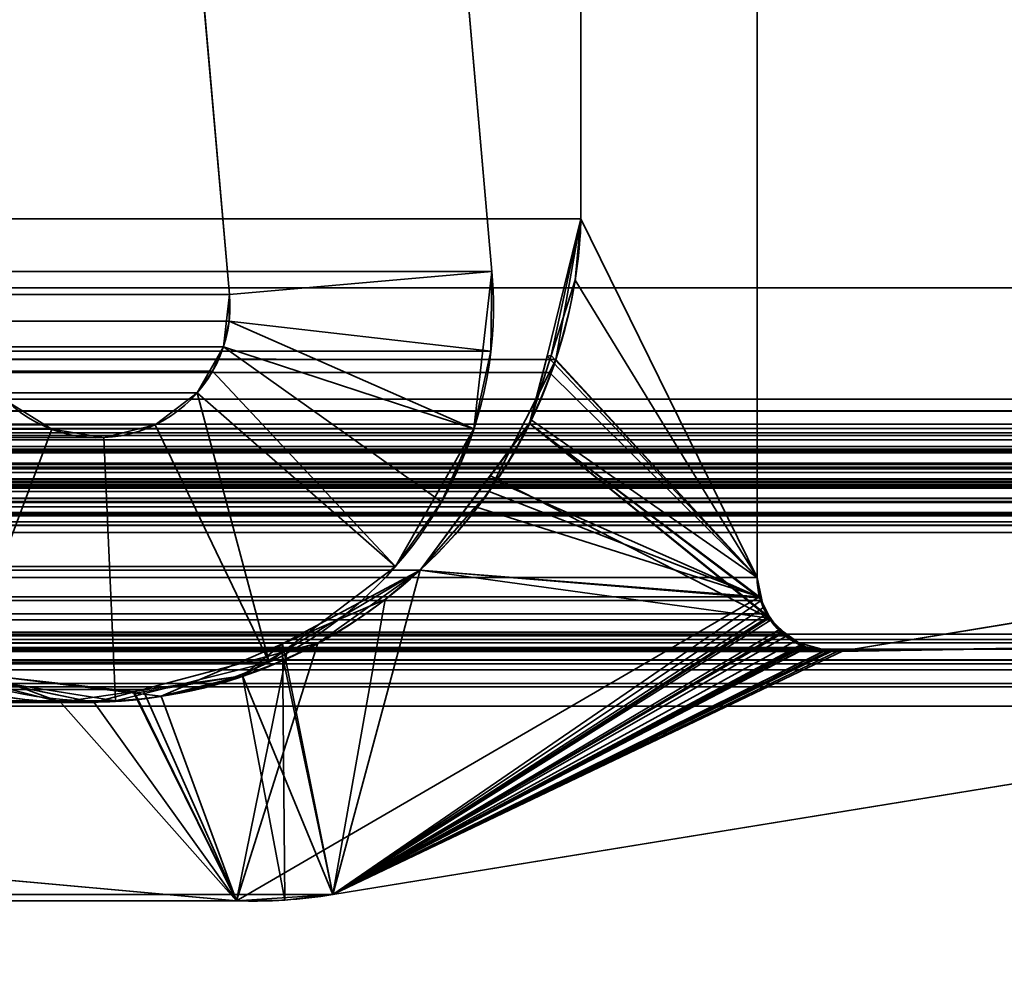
# Model space of a CAD drawing. Header units: millimetres. Extents: x -603 to 3703, y -115 to 193.
# Tile 577 of 656: x 3499.8 to 3505.41, y 3.48 to 8.88. Entities that reach past the tile are written whole.
import ezdxf

# ---------------------------------------------------------------- set-up
doc = ezdxf.new("R2010")
doc.units = ezdxf.units.MM
doc.layers.add('151', color=7, linetype='Continuous', true_color=0xffffff)

# ---------------------------------------------------------------- blocks, each defined once
blk = doc.blocks.new('UG_SURFACE_003')
at = {"layer": '151', "color": 252, "linetype": 'Continuous', "lineweight": 35}
for points in [[(3703.0001, -18, 2212.25), (3703.0001, 174.4, 2212.25), (2296.9999, 174.4, 2212.25), (2296.9999, -18, 2212.25)], [(2447, -18, 2062.2499), (2447, 174.4, 2062.2499), (3553, 174.4, 2062.2499), (3553, -18, 2062.2499)]]:
    blk.add_3dface(points, dxfattribs=at)
blk = doc.blocks.new('UG_SURFACE_163')
at = {"layer": '151', "color": 7, "linetype": 'Continuous', "lineweight": 35}
for points in [[(2488.9386, 6.7187, 2018.3115), (2488.9386, 11.8663, 2018.3115), (3511.0614, 11.8663, 2018.3115), (3511.0614, 6.7187, 2018.3115)], [(2496.0001, 11.8277, 2011.25), (2496.0001, 5.7035, 2011.25), (3503.9999, 5.7035, 2011.25), (3503.9999, 11.8277, 2011.25)], [(3503.9999, 11.8277, 2011.25), (3503.9999, 5.7035, 2011.25), (3502.9979, 7.7467, 2010.2479), (3502.9979, 11.5427, 2010.2479)], [(3512.0888, 7.3541, 2019.3388), (3512.0888, 11.6334, 2019.3388), (2487.9112, 11.6334, 2019.3388), (2487.9112, 7.3541, 2019.3388)], [(3502.9979, 11.5427, 2010.2479), (3502.9979, 7.7467, 2010.2479), (2497.0021, 7.7467, 2010.2479), (2497.0021, 11.5427, 2010.2479)], [(2497.0021, 7.7467, 2010.2479), (3502.9979, 7.7467, 2010.2479), (3502.8558, 6.9462, 2010.1056)], [(2497.1442, 6.9462, 2010.1056), (2497.0021, 7.7467, 2010.2479), (3502.8558, 6.9462, 2010.1056)], [(3503.9999, 5.7035, 2011.25), (3502.8558, 6.9462, 2010.1056), (3502.9979, 7.7467, 2010.2479)], [(3513.4354, 6.5775, 2020.6852), (3512.0888, 7.3541, 2019.3388), (2487.9112, 7.3541, 2019.3388), (2486.5646, 6.5775, 2020.6852)], [(3502.8558, 6.9462, 2010.1056), (3502.8179, 6.8713, 2010.0679), (2497.1821, 6.8713, 2010.0679), (2497.1442, 6.9462, 2010.1056)], [(3502.8179, 6.8713, 2010.0679), (3502.8558, 6.9462, 2010.1056), (3503.9999, 5.7035, 2011.25)], [(2497.1821, 6.8713, 2010.0679), (3502.8179, 6.8713, 2010.0679), (3502.4755, 6.1935, 2009.7256)], [(2497.5245, 6.1935, 2009.7256), (2497.1821, 6.8713, 2010.0679), (3502.4755, 6.1935, 2009.7256)], [(3503.9999, 5.7035, 2011.25), (3504.0145, 5.5934, 2011.2646), (3502.4755, 6.1935, 2009.7256), (3502.8179, 6.8713, 2010.0679)], [(2488.9386, 6.7187, 2018.3115), (3511.0564, 6.6534, 2018.3065), (3511.0557, 6.6507, 2018.3058)], [(2488.9386, 6.7187, 2018.3115), (3511.0614, 6.7187, 2018.3115), (3511.0564, 6.6534, 2018.3065)], [(3511.0557, 6.6507, 2018.3058), (2488.9474, 6.6515, 2018.3027), (2488.9386, 6.7187, 2018.3115)], [(2488.9474, 6.6515, 2018.3027), (3511.0557, 6.6507, 2018.3058), (3511.0271, 6.5518, 2018.2772)], [(2488.9531, 6.6087, 2018.297), (2488.9474, 6.6515, 2018.3027), (3511.0271, 6.5518, 2018.2772)], [(2486.5646, 6.5775, 2020.6852), (2486.4945, 6.5146, 2020.7553), (3513.5045, 6.5122, 2020.7543)], [(3513.5045, 6.5122, 2020.7543), (3513.4354, 6.5775, 2020.6852), (2486.5646, 6.5775, 2020.6852)], [(2488.9531, 6.6087, 2018.297), (3511.0271, 6.5518, 2018.2772), (3511.0121, 6.5273, 2018.2619)], [(3511.0121, 6.5273, 2018.2619), (2488.9872, 6.5255, 2018.2629), (2488.9531, 6.6087, 2018.297)], [(2486.48, 6.5013, 2020.7701), (2486.4423, 6.4347, 2020.8075), (3513.5572, 6.4343, 2020.8073)], [(2486.4945, 6.5146, 2020.7553), (2486.48, 6.5013, 2020.7701), (3513.5293, 6.4886, 2020.7794)], [(2486.48, 6.5013, 2020.7701), (3513.5572, 6.4343, 2020.8073), (3513.5293, 6.4886, 2020.7794)], [(3513.5293, 6.4886, 2020.7794), (3513.5045, 6.5122, 2020.7543), (2486.4945, 6.5146, 2020.7553)], [(2488.9925, 6.5122, 2018.2574), (2488.9872, 6.5255, 2018.2629), (3511.0121, 6.5273, 2018.2619)], [(2488.9925, 6.5122, 2018.2574), (3511.0121, 6.5273, 2018.2619), (3510.9639, 6.449, 2018.214)], [(2488.9925, 6.5122, 2018.2574), (3510.9639, 6.449, 2018.214), (3510.9355, 6.4249, 2018.1854)], [(3510.9355, 6.4249, 2018.1854), (2489.0635, 6.4213, 2018.1866), (2488.9925, 6.5122, 2018.2574)], [(2486.4354, 6.4222, 2020.8147), (2486.4159, 6.3416, 2020.8342), (3513.5839, 6.331, 2020.834)], [(2486.4366, 6.4244, 2020.8135), (2486.4354, 6.4222, 2020.8147), (3513.5679, 6.4131, 2020.818)], [(2486.4354, 6.4222, 2020.8147), (3513.5839, 6.331, 2020.834), (3513.5679, 6.4131, 2020.818)], [(2486.4423, 6.4347, 2020.8075), (2486.4366, 6.4244, 2020.8135), (3513.5627, 6.4236, 2020.8127)], [(3513.5679, 6.4131, 2020.818), (3513.5627, 6.4236, 2020.8127), (2486.4366, 6.4244, 2020.8135)], [(3513.5627, 6.4236, 2020.8127), (3513.5572, 6.4343, 2020.8073), (2486.4423, 6.4347, 2020.8075)], [(2489.0704, 6.4125, 2018.1797), (2489.0635, 6.4213, 2018.1866), (3510.9355, 6.4249, 2018.1854)], [(2489.125, 6.3688, 2018.1251), (2489.0704, 6.4125, 2018.1797), (3510.9355, 6.4249, 2018.1854)], [(2489.125, 6.3688, 2018.1251), (3510.9355, 6.4249, 2018.1854), (3510.8528, 6.3547, 2018.1026)], [(2486.4159, 6.3416, 2020.8342), (2486.4154, 6.3315, 2020.8347), (3513.5839, 6.331, 2020.834)], [(2489.125, 6.3688, 2018.1251), (3510.8528, 6.3547, 2018.1026), (3510.8342, 6.3481, 2018.0843)], [(3510.8342, 6.3481, 2018.0843), (2489.1663, 6.3524, 2018.0836), (2489.125, 6.3688, 2018.1251)], [(2489.1663, 6.3524, 2018.0836), (3510.8342, 6.3481, 2018.0843), (3510.7079, 6.3024, 2017.9579)], [(3510.7079, 6.3024, 2017.9579), (2489.2921, 6.3024, 2017.9579), (2489.1663, 6.3524, 2018.0836)], [(3513.5791, 6.243, 2020.8292), (2486.4154, 6.3315, 2020.8347), (2486.4142, 6.3011, 2020.8359)], [(2486.4142, 6.3011, 2020.8359), (2486.4235, 6.2316, 2020.8266), (3513.5765, 6.2316, 2020.8266)], [(3513.5765, 6.2316, 2020.8266), (3513.5791, 6.243, 2020.8292), (2486.4142, 6.3011, 2020.8359)], [(2486.4154, 6.3315, 2020.8347), (3513.5791, 6.243, 2020.8292), (3513.5856, 6.3226, 2020.8356)], [(3513.5856, 6.3226, 2020.8356), (3513.5839, 6.331, 2020.834), (2486.4154, 6.3315, 2020.8347)], [(2495.5108, 5.2872, 2011.7393), (2489.2921, 6.3024, 2017.9579), (3510.7079, 6.3024, 2017.9579), (3504.4892, 5.2872, 2011.7393)], [(3504.4892, 5.2872, 2011.7393), (3510.7079, 6.3024, 2017.9579), (3510.6893, 5.381, 2017.9391), (3501.5852, 3.8982, 2008.8351)], [(2486.4235, 6.2316, 2020.8266), (2486.4275, 6.2218, 2020.8225), (3513.5722, 6.222, 2020.8223)], [(3513.5722, 6.222, 2020.8223), (3513.5765, 6.2316, 2020.8266), (2486.4235, 6.2316, 2020.8266)], [(3513.5722, 6.222, 2020.8223), (2486.4275, 6.2218, 2020.8225), (2486.4595, 6.1447, 2020.7903)], [(3513.5722, 6.222, 2020.8223), (2486.4595, 6.1447, 2020.7903), (2486.4657, 6.1377, 2020.7844)], [(2486.4657, 6.1377, 2020.7844), (3513.5345, 6.1368, 2020.7846), (3513.5722, 6.222, 2020.8223)], [(3512.5291, 6.2483, 2019.7792), (3513.1931, 6.0016, 2020.4432), (2486.8069, 6.0016, 2020.4432), (2487.4709, 6.2483, 2019.7792)], [(2487.4709, 6.2483, 2019.7792), (2487.5658, 6.2609, 2019.6843), (3512.4342, 6.2604, 2019.6843)], [(3512.4342, 6.2604, 2019.6843), (3512.5291, 6.2483, 2019.7792), (2487.4709, 6.2483, 2019.7792)], [(3512.3951, 6.2655, 2019.645), (2487.5658, 6.2609, 2019.6843), (2487.6022, 6.2657, 2019.6478)], [(3512.3951, 6.2655, 2019.645), (3512.4342, 6.2604, 2019.6843), (2487.5658, 6.2609, 2019.6843)], [(2487.6022, 6.2657, 2019.6478), (3512.3432, 6.248, 2019.593), (3512.3951, 6.2655, 2019.645)], [(2487.6022, 6.2657, 2019.6478), (2487.6568, 6.2479, 2019.593), (3512.3432, 6.248, 2019.593)], [(3512.2714, 6.2239, 2019.5215), (3512.3432, 6.248, 2019.593), (2487.6568, 6.2479, 2019.593)], [(3512.2714, 6.2239, 2019.5215), (2487.6568, 6.2479, 2019.593), (2487.7264, 6.2251, 2019.5236)], [(2487.7264, 6.2251, 2019.5236), (3512.2602, 6.214, 2019.5103), (3512.2714, 6.2239, 2019.5215)], [(2487.7264, 6.2251, 2019.5236), (2487.7398, 6.2136, 2019.5103), (3512.2602, 6.214, 2019.5103)], [(3512.2602, 6.214, 2019.5103), (2487.7398, 6.2136, 2019.5103), (2487.8066, 6.1556, 2019.4435)], [(2487.8066, 6.1556, 2019.4435), (3512.1937, 6.1552, 2019.4438), (3512.2602, 6.214, 2019.5103)], [(3502.4755, 6.1935, 2009.7256), (3502.3983, 6.1057, 2009.6483), (2497.6017, 6.1057, 2009.6483), (2497.5245, 6.1935, 2009.7256)], [(3502.3983, 6.1057, 2009.6483), (3502.4755, 6.1935, 2009.7256), (3504.0145, 5.5934, 2011.2646)], [(3513.5345, 6.1368, 2020.7846), (2486.4657, 6.1377, 2020.7844), (2486.5267, 6.0664, 2020.7233)], [(3513.5326, 6.1326, 2020.7827), (3513.5345, 6.1368, 2020.7846), (2486.5267, 6.0664, 2020.7233)], [(3513.5326, 6.1326, 2020.7827), (2486.5267, 6.0664, 2020.7233), (2486.5315, 6.0638, 2020.7186)], [(2486.5315, 6.0638, 2020.7186), (3513.468, 6.0644, 2020.7181), (3513.5326, 6.1326, 2020.7827)], [(3512.1918, 6.1535, 2019.4416), (2487.8066, 6.1556, 2019.4435), (2487.8068, 6.1552, 2019.443)], [(3512.1918, 6.1535, 2019.4416), (3512.1937, 6.1552, 2019.4438), (2487.8066, 6.1556, 2019.4435)], [(2487.8068, 6.1552, 2019.443), (3512.1465, 6.0731, 2019.3965), (3512.1918, 6.1535, 2019.4416)], [(2487.8068, 6.1552, 2019.443), (2487.8535, 6.0731, 2019.3965), (3512.1465, 6.0731, 2019.3965)], [(3513.4592, 6.0552, 2020.7093), (3513.468, 6.0644, 2020.7181), (2486.5315, 6.0638, 2020.7186)], [(2486.5315, 6.0638, 2020.7186), (2486.6159, 6.0181, 2020.6342), (3513.3839, 6.0204, 2020.6339)], [(3513.3839, 6.0204, 2020.6339), (3513.4592, 6.0552, 2020.7093), (2486.5315, 6.0638, 2020.7186)], [(3512.1326, 6.0214, 2019.3827), (2487.8535, 6.0731, 2019.3965), (2487.8714, 5.981, 2019.3784)], [(3512.1326, 6.0214, 2019.3827), (3512.1465, 6.0731, 2019.3965), (2487.8535, 6.0731, 2019.3965)], [(2497.6017, 6.1057, 2009.6483), (3502.3983, 6.1057, 2009.6483), (3502.0821, 5.7463, 2009.3322), (2497.9179, 5.7463, 2009.3322)], [(3504.0145, 5.5934, 2011.2646), (3502.0821, 5.7463, 2009.3322), (3502.3983, 6.1057, 2009.6483)], [(3513.3839, 6.0204, 2020.6339), (2486.6159, 6.0181, 2020.6342), (2486.6393, 6.0054, 2020.6108)], [(3513.3388, 5.9996, 2020.5886), (3513.3839, 6.0204, 2020.6339), (2486.6393, 6.0054, 2020.6108)], [(2486.6393, 6.0054, 2020.6108), (2486.707, 5.999, 2020.5429), (3513.2933, 6.0002, 2020.5433)], [(3513.2933, 6.0002, 2020.5433), (3513.3388, 5.9996, 2020.5886), (2486.6393, 6.0054, 2020.6108)], [(2486.707, 5.999, 2020.5429), (2486.763, 5.9938, 2020.4871), (3513.1931, 6.0016, 2020.4432)], [(3513.1931, 6.0016, 2020.4432), (3513.2933, 6.0002, 2020.5433), (2486.707, 5.999, 2020.5429)], [(2486.763, 5.9938, 2020.4871), (2486.8069, 6.0016, 2020.4432), (3513.1931, 6.0016, 2020.4432)], [(2487.8714, 5.981, 2019.3784), (3512.1284, 5.9608, 2019.3784), (3512.1326, 6.0214, 2019.3827)], [(3512.1751, 2.6459, 2019.4249), (3512.1284, 5.9608, 2019.3784), (2487.8716, 5.9608, 2019.3784), (2487.8249, 2.6459, 2019.4249)], [(2487.8714, 5.981, 2019.3784), (2487.8716, 5.9608, 2019.3784), (3512.1284, 5.9608, 2019.3784)], [(2498.4999, 5.3308, 2008.75), (2497.9179, 5.7463, 2009.3322), (3502.0821, 5.7463, 2009.3322)], [(2498.4999, 5.3308, 2008.75), (3502.0821, 5.7463, 2009.3322), (3501.5001, 5.3308, 2008.75)], [(3504.0145, 5.5934, 2011.2646), (3501.0369, 3.8635, 2008.287), (3501.5001, 5.3308, 2008.75), (3502.0821, 5.7463, 2009.3322)], [(3504.0145, 5.5934, 2011.2646), (2496.0001, 5.7035, 2011.25), (2495.9924, 5.6228, 2011.2576)], [(3504.0145, 5.5934, 2011.2646), (3503.9999, 5.7035, 2011.25), (2496.0001, 5.7035, 2011.25)], [(2495.9924, 5.6228, 2011.2576), (2495.976, 5.5732, 2011.2741), (3504.0231, 5.5726, 2011.2729)], [(2495.9924, 5.6228, 2011.2576), (3504.0231, 5.5726, 2011.2729), (3504.0145, 5.5934, 2011.2646)], [(3504.0538, 5.4968, 2011.3039), (2495.976, 5.5732, 2011.2741), (2495.9586, 5.521, 2011.2913)], [(3504.0538, 5.4968, 2011.3039), (3504.0231, 5.5726, 2011.2729), (2495.976, 5.5732, 2011.2741)], [(3501.5852, 3.8982, 2008.8351), (3501.0369, 3.8635, 2008.287), (3504.0145, 5.5934, 2011.2646), (3504.0231, 5.5726, 2011.2729)], [(3504.0231, 5.5726, 2011.2729), (3504.0538, 5.4968, 2011.3039), (3501.5852, 3.8982, 2008.8351)], [(2495.9586, 5.521, 2011.2913), (2495.9192, 5.4625, 2011.3308), (3504.0808, 5.4631, 2011.3308)], [(2495.9586, 5.521, 2011.2913), (3504.0808, 5.4631, 2011.3308), (3504.0538, 5.4968, 2011.3039)], [(3501.5852, 3.8982, 2008.8351), (3504.0538, 5.4968, 2011.3039), (3504.0808, 5.4631, 2011.3308)], [(3504.1373, 5.392, 2011.3871), (2495.9192, 5.4625, 2011.3308), (2495.8894, 5.4187, 2011.3604)], [(3504.1373, 5.392, 2011.3871), (3504.0808, 5.4631, 2011.3308), (2495.9192, 5.4625, 2011.3308)], [(3504.0808, 5.4631, 2011.3308), (3504.1373, 5.392, 2011.3871), (3501.5852, 3.8982, 2008.8351)], [(3510.7164, 5.3809, 2017.9663), (2489.1746, 5.3615, 2018.0752), (2489.1782, 5.3634, 2018.0717)], [(3510.7164, 5.3809, 2017.9663), (3510.8247, 5.3519, 2018.0745), (2489.1746, 5.3615, 2018.0752)], [(2489.1782, 5.3634, 2018.0717), (2489.3107, 5.381, 2017.9391), (3510.6893, 5.381, 2017.9391)], [(3510.6893, 5.381, 2017.9391), (3510.7164, 5.3809, 2017.9663), (2489.1782, 5.3634, 2018.0717)], [(2489.3107, 5.381, 2017.9391), (2498.4148, 3.8982, 2008.8351), (3501.5852, 3.8982, 2008.8351), (3510.6893, 5.381, 2017.9391)], [(2495.8894, 5.4187, 2011.3604), (2495.8293, 5.3728, 2011.4207), (3504.1702, 5.3722, 2011.42)], [(2495.8894, 5.4187, 2011.3604), (3504.1702, 5.3722, 2011.42), (3504.1373, 5.392, 2011.3871)], [(3501.5852, 3.8982, 2008.8351), (3504.1373, 5.392, 2011.3871), (3504.1702, 5.3722, 2011.42)], [(2489.0571, 5.2979, 2018.193), (2489.1746, 5.3615, 2018.0752), (3510.8247, 5.3519, 2018.0745)], [(3510.8247, 5.3519, 2018.0745), (3510.8976, 5.3323, 2018.1475), (2489.0571, 5.2979, 2018.193)], [(3510.8976, 5.3323, 2018.1475), (3510.942, 5.2969, 2018.1921), (2489.0571, 5.2979, 2018.193)], [(2495.77, 5.3276, 2011.4801), (2495.7139, 5.3143, 2011.5359), (3504.2853, 5.3054, 2011.5354)], [(3504.2794, 5.3064, 2011.5294), (2495.8293, 5.3728, 2011.4207), (2495.77, 5.3276, 2011.4801)], [(2495.77, 5.3276, 2011.4801), (3504.2853, 5.3054, 2011.5354), (3504.2794, 5.3064, 2011.5294)], [(3504.2794, 5.3064, 2011.5294), (3504.1702, 5.3722, 2011.42), (2495.8293, 5.3728, 2011.4207)], [(3501.5001, 5.3308, 2008.75), (3501.3254, 5.2845, 2008.5754), (2498.6746, 5.2845, 2008.5754), (2498.4999, 5.3308, 2008.75)], [(3501.3254, 5.2845, 2008.5754), (3501.5001, 5.3308, 2008.75), (3501.0369, 3.8635, 2008.287)], [(3504.1702, 5.3722, 2011.42), (3504.2794, 5.3064, 2011.5294), (3501.5852, 3.8982, 2008.8351)], [(3511.0202, 5.2345, 2018.2703), (2488.965, 5.2088, 2018.285), (2489.028, 5.2822, 2018.2219)], [(3511.0202, 5.2345, 2018.2703), (2489.028, 5.2822, 2018.2219), (2489.0571, 5.2979, 2018.193)], [(2489.0571, 5.2979, 2018.193), (3510.942, 5.2969, 2018.1921), (3511.0202, 5.2345, 2018.2703)], [(2495.5618, 5.2822, 2011.688), (2495.5108, 5.2872, 2011.7393), (3504.4892, 5.2872, 2011.7393)], [(2495.5788, 5.2819, 2011.6713), (2495.5618, 5.2822, 2011.688), (3504.4892, 5.2872, 2011.7393)], [(3504.4892, 5.2872, 2011.7393), (3504.4212, 5.2819, 2011.6713), (2495.5788, 5.2819, 2011.6713)], [(3504.4067, 5.2844, 2011.6568), (2495.5931, 5.2853, 2011.657), (2495.5788, 5.2819, 2011.6713)], [(2495.5788, 5.2819, 2011.6713), (3504.4212, 5.2819, 2011.6713), (3504.4067, 5.2844, 2011.6568)], [(3504.2853, 5.3054, 2011.5354), (2495.7139, 5.3143, 2011.5359), (2495.5931, 5.2853, 2011.657)], [(2495.5931, 5.2853, 2011.657), (3504.4067, 5.2844, 2011.6568), (3504.2853, 5.3054, 2011.5354)], [(2498.6746, 5.2845, 2008.5754), (3501.3254, 5.2845, 2008.5754), (3500.5047, 5.0668, 2007.7548), (2499.4953, 5.0668, 2007.7548)], [(3500.5047, 5.0668, 2007.7548), (3501.3254, 5.2845, 2008.5754), (3501.0369, 3.8635, 2008.287)], [(3501.5852, 3.8982, 2008.8351), (3504.2794, 5.3064, 2011.5294), (3504.2853, 5.3054, 2011.5354)], [(3504.2853, 5.3054, 2011.5354), (3504.4067, 5.2844, 2011.6568), (3501.5852, 3.8982, 2008.8351)], [(3501.5852, 3.8982, 2008.8351), (3504.4212, 5.2819, 2011.6713), (3504.4892, 5.2872, 2011.7393)], [(3504.4067, 5.2844, 2011.6568), (3504.4212, 5.2819, 2011.6713), (3501.5852, 3.8982, 2008.8351)], [(3511.0202, 5.2345, 2018.2703), (3511.0366, 5.2122, 2018.2865), (2488.965, 5.2088, 2018.285)], [(2488.965, 5.2088, 2018.285), (3511.0366, 5.2122, 2018.2865), (3511.0614, 5.178, 2018.3115)], [(3511.0614, 5.178, 2018.3115), (2488.9042, 5.1012, 2018.3458), (2488.9386, 5.178, 2018.3115)], [(3511.0614, 5.178, 2018.3115), (3511.0958, 5.1012, 2018.3458), (2488.9042, 5.1012, 2018.3458)], [(3511.0614, 5.178, 2018.3115), (2488.9386, 5.178, 2018.3115), (2488.965, 5.2088, 2018.285)], [(2488.8957, 5.0824, 2018.3544), (2488.9042, 5.1012, 2018.3458), (3511.0958, 5.1012, 2018.3458), (3511.1043, 5.0824, 2018.3544)], [(3500.2272, 4.9932, 2007.4773), (2500.3569, 5.113, 2006.8929), (2499.7728, 4.9932, 2007.4773)], [(3500.2272, 4.9932, 2007.4773), (3499.6431, 5.113, 2006.8929), (2500.3569, 5.113, 2006.8929)], [(3499.6431, 5.113, 2006.8929), (3500.2272, 4.9932, 2007.4773), (3501.0369, 3.8635, 2008.287), (3498.3342, 4.1071, 2005.5842)], [(3511.1043, 5.0824, 2018.3544), (2488.8775, 4.9715, 2018.3723), (2488.8957, 5.0824, 2018.3544)], [(3511.1043, 5.0824, 2018.3544), (3511.1225, 4.9715, 2018.3723), (2488.8775, 4.9715, 2018.3723)], [(2499.7728, 4.9932, 2007.4773), (2499.4953, 5.0668, 2007.7548), (3500.5047, 5.0668, 2007.7548)], [(2499.7728, 4.9932, 2007.4773), (3500.5047, 5.0668, 2007.7548), (3500.2272, 4.9932, 2007.4773)], [(3501.0369, 3.8635, 2008.287), (3500.2272, 4.9932, 2007.4773), (3500.5047, 5.0668, 2007.7548)], [(2488.795, 2.0412, 2018.4548), (2488.8775, 4.9715, 2018.3723), (3511.1225, 4.9715, 2018.3723), (3511.205, 2.0412, 2018.4548)], [(2498.9631, 3.8635, 2008.287), (2501.6658, 4.1071, 2005.5842), (3498.3342, 4.1071, 2005.5842), (3501.0369, 3.8635, 2008.287)], [(3501.5852, 3.8982, 2008.8351), (2498.4148, 3.8982, 2008.8351), (2498.6899, 3.8674, 2008.5602)], [(3501.5852, 3.8982, 2008.8351), (2498.6899, 3.8674, 2008.5602), (2498.9631, 3.8635, 2008.287)], [(2498.9631, 3.8635, 2008.287), (3501.0369, 3.8635, 2008.287), (3501.5852, 3.8982, 2008.8351)]]:
    blk.add_3dface(points, dxfattribs=at)
blk = doc.blocks.new('UG_SURFACE_164')
at = {"layer": '151', "color": 7, "linetype": 'Continuous', "lineweight": 35}
for points in [[(3503.9999, 11.8277, -7.75), (3503.9999, 5.7035, -7.75), (3502.9979, 7.7467, -7.75), (3502.9979, 11.5427, -7.75)], [(3503.9999, 5.7035, 2011.25), (3503.9999, 11.8277, 2011.25), (3502.9979, 11.5427, 2010.2479), (3502.9979, 7.7467, 2010.2479)], [(3503.9999, 11.8277, 2011.25), (3503.9999, 5.7035, 2011.25), (3503.9999, 5.7035, -7.75), (3503.9999, 11.8277, -7.75)], [(3502.9979, 11.5427, -7.75), (3502.9979, 7.7467, -7.75), (3502.9979, 7.7467, 2010.2479), (3502.9979, 11.5427, 2010.2479)], [(3502.9979, 7.7467, -7.75), (3502.8052, 6.9637, -7.75), (3502.8291, 6.9688, 2010.0791)], [(3502.8052, 6.9637, -7.75), (3502.9979, 7.7467, -7.75), (3503.9999, 5.7035, -7.75)], [(3502.8291, 6.9688, 2010.0791), (3502.965, 7.3975, 2010.215), (3502.9979, 7.7467, -7.75)], [(3502.965, 7.3975, 2010.215), (3502.9979, 7.7467, 2010.2479), (3502.9979, 7.7467, -7.75)], [(3502.9979, 7.7467, 2010.2479), (3502.965, 7.3975, 2010.215), (3503.9999, 5.7035, 2011.25)], [(3503.9999, 5.7035, 2011.25), (3502.965, 7.3975, 2010.215), (3502.8291, 6.9688, 2010.0791)], [(3502.7058, 6.5802, 2009.9559), (3502.8291, 6.9688, 2010.0791), (3502.8052, 6.9637, -7.75)], [(3502.8291, 6.9688, 2010.0791), (3502.7058, 6.5802, 2009.9559), (3504.0145, 5.5936, 2011.2643), (3503.9999, 5.7035, 2011.25)], [(3502.8052, 6.9637, -7.75), (3502.7161, 6.601, -7.75), (3502.7058, 6.5802, 2009.9559)], [(3503.9999, 5.7035, -7.75), (3502.7161, 6.601, -7.75), (3502.8052, 6.9637, -7.75)], [(3502.7161, 6.601, -7.75), (3502.4714, 6.2711, -7.75), (3502.4831, 6.2824, 2009.7332)], [(3502.4714, 6.2711, -7.75), (3502.7161, 6.601, -7.75), (3503.9999, 5.7035, -7.75), (3504.0247, 5.5859, -7.75)], [(3502.4831, 6.2824, 2009.7332), (3502.7058, 6.5802, 2009.9559), (3502.7161, 6.601, -7.75)], [(3504.0689, 5.4724, 2011.3187), (3502.7058, 6.5802, 2009.9559), (3502.4831, 6.2824, 2009.7332)], [(3502.7058, 6.5802, 2009.9559), (3504.0689, 5.4724, 2011.3187), (3504.0648, 5.4813, 2011.3149)], [(3504.0648, 5.4813, 2011.3149), (3504.0181, 5.5853, 2011.2681), (3502.7058, 6.5802, 2009.9559)], [(3504.0181, 5.5853, 2011.2681), (3504.0145, 5.5936, 2011.2643), (3502.7058, 6.5802, 2009.9559)], [(3501.5852, 3.8982, 2008.8351), (3510.6893, 5.381, 2017.9391), (3510.7079, 6.3024, 2017.9579), (3504.4892, 5.2872, 2011.7393)], [(3502.0821, 5.7463, 2009.3322), (3502.4831, 6.2824, 2009.7332), (3502.4714, 6.2711, -7.75)], [(3502.4831, 6.2824, 2009.7332), (3502.0821, 5.7463, 2009.3322), (3504.0689, 5.4724, 2011.3187)], [(3504.4892, 5.2872, -7.75), (3510.7079, 6.3024, -7.75), (3510.6893, 5.381, -7.75)], [(3504.4892, 5.2872, 2011.7393), (3510.7079, 6.3024, 2017.9579), (3510.7079, 6.3024, -7.75), (3504.4892, 5.2872, -7.75)], [(3502.4714, 6.2711, -7.75), (3502.0821, 5.7463, -7.75), (3502.0821, 5.7463, 2009.3322)], [(3504.0247, 5.5859, -7.75), (3502.0821, 5.7463, -7.75), (3502.4714, 6.2711, -7.75)], [(3502.0821, 5.7463, -7.75), (3501.2951, 5.2773, -7.75), (3501.2984, 5.3266, 2008.5485)], [(3501.5852, 3.8982, -7.75), (3501.2951, 5.2773, -7.75), (3502.0821, 5.7463, -7.75)], [(3501.2984, 5.3266, 2008.5485), (3501.884, 5.5793, 2009.1338), (3502.0821, 5.7463, -7.75)], [(3502.0821, 5.7463, -7.75), (3504.0247, 5.5859, -7.75), (3504.0359, 5.5325, -7.75), (3501.5852, 3.8982, -7.75)], [(3502.0821, 5.7463, 2009.3322), (3501.884, 5.5793, 2009.1338), (3501.5852, 3.8982, 2008.8351), (3504.0689, 5.4724, 2011.3187)], [(3501.884, 5.5793, 2009.1338), (3502.0821, 5.7463, 2009.3322), (3502.0821, 5.7463, -7.75)], [(3504.0247, 5.5859, -7.75), (3503.9999, 5.7035, -7.75), (3503.9999, 5.7035, 2011.25)], [(3503.9999, 5.7035, 2011.25), (3504.0145, 5.5936, 2011.2643), (3504.0247, 5.5859, -7.75)], [(3501.5852, 3.8982, 2008.8351), (3501.884, 5.5793, 2009.1338), (3501.2984, 5.3266, 2008.5485)], [(3504.0145, 5.5936, 2011.2643), (3504.0181, 5.5853, 2011.2681), (3504.0247, 5.5859, -7.75)], [(3504.0359, 5.5325, -7.75), (3504.0247, 5.5859, -7.75), (3504.0181, 5.5853, 2011.2681)], [(3504.0693, 5.4841, -7.75), (3504.0359, 5.5325, -7.75), (3504.0181, 5.5853, 2011.2681)], [(3504.0181, 5.5853, 2011.2681), (3504.0648, 5.4813, 2011.3149), (3504.0693, 5.4841, -7.75)], [(3501.5852, 3.8982, -7.75), (3504.0359, 5.5325, -7.75), (3504.0693, 5.4841, -7.75)], [(3504.0693, 5.4841, -7.75), (3504.1232, 5.4054, -7.75), (3501.5852, 3.8982, -7.75)], [(3504.1513, 5.3941, 2011.4014), (3504.0689, 5.4724, 2011.3187), (3501.5852, 3.8982, 2008.8351)], [(3504.1232, 5.4054, -7.75), (3504.0693, 5.4841, -7.75), (3504.0648, 5.4813, 2011.3149)], [(3504.0648, 5.4813, 2011.3149), (3504.0689, 5.4724, 2011.3187), (3504.1232, 5.4054, -7.75)], [(3504.0689, 5.4724, 2011.3187), (3504.1494, 5.3882, -7.75), (3504.1232, 5.4054, -7.75)], [(3504.0689, 5.4724, 2011.3187), (3504.1513, 5.3941, 2011.4014), (3504.1494, 5.3882, -7.75)], [(3501.5852, 3.8982, -7.75), (3504.1232, 5.4054, -7.75), (3504.1494, 5.3882, -7.75)], [(3501.5852, 3.8982, 2008.8351), (3504.21, 5.3386, 2011.4601), (3504.1513, 5.3941, 2011.4014)], [(3504.1494, 5.3882, -7.75), (3504.2579, 5.317, -7.75), (3501.5852, 3.8982, -7.75)], [(3510.6893, 5.381, -7.75), (3501.5852, 3.8982, -7.75), (3504.4212, 5.2819, -7.75), (3504.4553, 5.2832, -7.75)], [(3510.6893, 5.381, 2017.9391), (3501.5852, 3.8982, 2008.8351), (3501.5852, 3.8982, -7.75), (3510.6893, 5.381, -7.75)], [(3504.2579, 5.317, -7.75), (3504.1494, 5.3882, -7.75), (3504.1513, 5.3941, 2011.4014)], [(3504.1513, 5.3941, 2011.4014), (3504.21, 5.3386, 2011.4601), (3504.2579, 5.317, -7.75)], [(3510.6893, 5.381, -7.75), (3504.4553, 5.2832, -7.75), (3504.4892, 5.2872, -7.75)], [(3500.6084, 5.0287, 2007.8585), (3501.2984, 5.3266, 2008.5485), (3501.0712, 5.1439, -7.75)], [(3501.2984, 5.3266, 2008.5485), (3500.6084, 5.0287, 2007.8585), (3501.0369, 3.8635, 2008.287), (3501.3118, 3.8675, 2008.5618)], [(3501.2984, 5.3266, 2008.5485), (3501.2951, 5.2773, -7.75), (3501.0712, 5.1439, -7.75)], [(3501.3118, 3.8675, 2008.5618), (3501.5852, 3.8982, 2008.8351), (3501.2984, 5.3266, 2008.5485)], [(3504.2582, 5.3257, 2011.5082), (3504.21, 5.3386, 2011.4601), (3501.5852, 3.8982, 2008.8351)], [(3504.3902, 5.2902, 2011.6403), (3504.2582, 5.3257, 2011.5082), (3501.5852, 3.8982, 2008.8351)], [(3504.21, 5.3386, 2011.4601), (3504.2582, 5.3257, 2011.5082), (3504.2579, 5.317, -7.75)], [(3504.2672, 5.3109, -7.75), (3504.2579, 5.317, -7.75), (3504.2582, 5.3257, 2011.5082)], [(3504.3902, 5.2878, -7.75), (3504.2672, 5.3109, -7.75), (3504.2582, 5.3257, 2011.5082)], [(3504.2582, 5.3257, 2011.5082), (3504.3902, 5.2902, 2011.6403), (3504.3902, 5.2878, -7.75)], [(3501.5852, 3.8982, -7.75), (3501.0712, 5.1439, -7.75), (3501.2951, 5.2773, -7.75)], [(3504.2579, 5.317, -7.75), (3504.2672, 5.3109, -7.75), (3501.5852, 3.8982, -7.75)], [(3501.5852, 3.8982, -7.75), (3504.2672, 5.3109, -7.75), (3504.3902, 5.2878, -7.75)], [(3501.5852, 3.8982, 2008.8351), (3504.4212, 5.2819, 2011.6713), (3504.3902, 5.2902, 2011.6403)], [(3504.3902, 5.2878, -7.75), (3504.4212, 5.2819, -7.75), (3501.5852, 3.8982, -7.75)], [(3504.4892, 5.2872, 2011.7393), (3504.4553, 5.2832, 2011.7052), (3501.5852, 3.8982, 2008.8351)], [(3504.4553, 5.2832, 2011.7052), (3504.4212, 5.2819, 2011.6713), (3501.5852, 3.8982, 2008.8351)], [(3504.4212, 5.2819, -7.75), (3504.3902, 5.2878, -7.75), (3504.3902, 5.2902, 2011.6403)], [(3504.3902, 5.2902, 2011.6403), (3504.4212, 5.2819, 2011.6713), (3504.4212, 5.2819, -7.75)], [(3504.4553, 5.2832, -7.75), (3504.4212, 5.2819, -7.75), (3504.4212, 5.2819, 2011.6713), (3504.4553, 5.2832, 2011.7052)], [(3504.4553, 5.2832, 2011.7052), (3504.4892, 5.2872, 2011.7393), (3504.4892, 5.2872, -7.75), (3504.4553, 5.2832, -7.75)], [(3500.4592, 5.0464, 2007.7093), (3499.625, 5.1452, 2006.875), (3498.3342, 4.1071, 2005.5842), (3501.0369, 3.8635, 2008.287)], [(3500.4504, 5.0543, -7.75), (3500.0367, 4.9946, -7.75), (3499.625, 5.1452, 2006.875)], [(3499.625, 5.1452, 2006.875), (3500.4592, 5.0464, 2007.7093), (3500.4504, 5.0543, -7.75)], [(3500.0367, 4.9946, -7.75), (3499.6324, 5.0961, -7.75), (3499.625, 5.1452, 2006.875)], [(3501.0712, 5.1439, -7.75), (3500.4504, 5.0543, -7.75), (3500.4592, 5.0464, 2007.7093)], [(3501.3118, 3.8675, -7.75), (3501.0369, 3.8635, -7.75), (3500.4504, 5.0543, -7.75), (3501.0712, 5.1439, -7.75)], [(3500.4592, 5.0464, 2007.7093), (3500.6084, 5.0287, 2007.8585), (3501.0712, 5.1439, -7.75)], [(3501.0712, 5.1439, -7.75), (3501.5852, 3.8982, -7.75), (3501.3118, 3.8675, -7.75)], [(3499.6324, 5.0961, -7.75), (3500.0367, 4.9946, -7.75), (3501.0369, 3.8635, -7.75), (3498.3342, 4.1071, -7.75)], [(3501.0369, 3.8635, -7.75), (3500.0367, 4.9946, -7.75), (3500.4504, 5.0543, -7.75)], [(3501.0369, 3.8635, 2008.287), (3500.6084, 5.0287, 2007.8585), (3500.4592, 5.0464, 2007.7093)], [(3501.0369, 3.8635, 2008.287), (3498.3342, 4.1071, 2005.5842), (3498.3342, 4.1071, -7.75), (3501.0369, 3.8635, -7.75)], [(3501.3118, 3.8675, 2008.5618), (3501.0369, 3.8635, 2008.287), (3501.0369, 3.8635, -7.75), (3501.3118, 3.8675, -7.75)], [(3501.3118, 3.8675, -7.75), (3501.5852, 3.8982, -7.75), (3501.5852, 3.8982, 2008.8351), (3501.3118, 3.8675, 2008.5618)]]:
    blk.add_3dface(points, dxfattribs=at)
blk = doc.blocks.new('UG_SURFACE_167')
at = {"layer": '151', "color": 252, "linetype": 'Continuous', "lineweight": 35}
for points in [[(2485.5001, -29.92, 2021.75), (3514.4999, -29.92, 2021.75), (3514.4999, 14.42, 2021.75), (2485.5001, 14.42, 2021.75)], [(2487, -29.92, 2020.2501), (2487, 14.42, 2020.2501), (3513, 14.42, 2020.2501), (3513, -29.92, 2020.2501)], [(2498.1067, 14.2823, 2009.1434), (2497.5085, 7.4461, 2009.7415), (3502.4915, 7.4461, 2009.7415), (3501.8933, 14.2823, 2009.1434)], [(3500.9971, 7.3154, 2008.2471), (3500.3991, 14.1516, 2007.6489), (3501.8933, 14.2823, 2009.1434), (3502.4915, 7.4461, 2009.7415)], [(2499.6009, 14.1516, 2007.6489), (3500.3991, 14.1516, 2007.6489), (3500.9971, 7.3154, 2008.2471), (2499.0029, 7.3154, 2008.2471)], [(3502.4915, 7.4461, 2009.7415), (2497.5085, 7.4461, 2009.7415), (2497.5147, 6.9929, 2009.7353)], [(3502.4853, 6.9929, 2009.7353), (3502.4915, 7.4461, 2009.7415), (2497.5147, 6.9929, 2009.7353)], [(3502.4915, 7.4461, 2009.7415), (3502.4853, 6.9929, 2009.7353), (3500.9952, 7.1643, 2008.245), (3500.9971, 7.3154, 2008.2471)], [(2499.0029, 7.3154, 2008.2471), (3500.9971, 7.3154, 2008.2471), (3500.9952, 7.1643, 2008.245)], [(2499.0048, 7.1643, 2008.245), (2499.0029, 7.3154, 2008.2471), (3500.9952, 7.1643, 2008.245)], [(3500.9952, 7.1643, 2008.245), (3500.9627, 7.0167, 2008.2128), (2499.0373, 7.0167, 2008.2128), (2499.0048, 7.1643, 2008.245)], [(3502.3882, 6.55, 2009.6383), (3502.2047, 6.1356, 2009.4547), (3500.9627, 7.0167, 2008.2128), (3500.9952, 7.1643, 2008.245)], [(3500.9952, 7.1643, 2008.245), (3502.4853, 6.9929, 2009.7353), (3502.3882, 6.55, 2009.6383)], [(2499.0373, 7.0167, 2008.2128), (3500.9627, 7.0167, 2008.2128), (3500.9015, 6.8785, 2008.1515)], [(2499.0985, 6.8785, 2008.1515), (2499.0373, 7.0167, 2008.2128), (3500.9015, 6.8785, 2008.1515)], [(3500.9015, 6.8785, 2008.1515), (3500.9627, 7.0167, 2008.2128), (3502.2047, 6.1356, 2009.4547), (3501.9417, 5.7665, 2009.1918)], [(2497.5147, 6.9929, 2009.7353), (2497.6118, 6.55, 2009.6383), (3502.3882, 6.55, 2009.6383), (3502.4853, 6.9929, 2009.7353)], [(3500.9015, 6.8785, 2008.1515), (3500.814, 6.7555, 2008.0638), (2499.186, 6.7555, 2008.0638), (2499.0985, 6.8785, 2008.1515)], [(3501.9417, 5.7665, 2009.1918), (3501.2231, 5.2213, 2008.4732), (3500.814, 6.7555, 2008.0638), (3500.9015, 6.8785, 2008.1515)], [(3500.5744, 6.5738, 2007.8244), (2499.4256, 6.5738, 2007.8244), (2499.186, 6.7555, 2008.0638), (3500.814, 6.7555, 2008.0638)], [(3501.2231, 5.2213, 2008.4732), (3500.5744, 6.5738, 2007.8244), (3500.814, 6.7555, 2008.0638)], [(3499.7313, 6.7082, 2006.9814), (2500.2687, 6.7082, 2006.9814), (2500.0143, 6.5481, 2007.2358), (3499.9857, 6.5481, 2007.2358)], [(3499.4574, 5.1442, 2006.7074), (3498.6942, 5.6247, 2005.944), (3499.7313, 6.7082, 2006.9814), (3499.9857, 6.5481, 2007.2358)], [(3500.2828, 6.5007, 2007.5326), (2499.7172, 6.5007, 2007.5326), (2499.4256, 6.5738, 2007.8244), (3500.5744, 6.5738, 2007.8244)], [(3500.2828, 6.5007, 2007.5326), (3500.5744, 6.5738, 2007.8244), (3501.2231, 5.2213, 2008.4732), (3500.3481, 5.0021, 2007.5982)], [(3502.3882, 6.55, 2009.6383), (2497.6118, 6.55, 2009.6383), (2497.7953, 6.1356, 2009.4547)], [(3502.2047, 6.1356, 2009.4547), (3502.3882, 6.55, 2009.6383), (2497.7953, 6.1356, 2009.4547)], [(3499.9857, 6.5481, 2007.2358), (2500.0143, 6.5481, 2007.2358), (2499.7172, 6.5007, 2007.5326), (3500.2828, 6.5007, 2007.5326)], [(3500.3481, 5.0021, 2007.5982), (3499.4574, 5.1442, 2006.7074), (3499.9857, 6.5481, 2007.2358), (3500.2828, 6.5007, 2007.5326)], [(2497.7953, 6.1356, 2009.4547), (2498.0583, 5.7665, 2009.1918), (3501.9417, 5.7665, 2009.1918), (3502.2047, 6.1356, 2009.4547)], [(3501.9417, 5.7665, 2009.1918), (2498.0583, 5.7665, 2009.1918), (2498.7769, 5.2213, 2008.4732), (3501.2231, 5.2213, 2008.4732)], [(3501.2231, 5.2213, 2008.4732), (2498.7769, 5.2213, 2008.4732), (2499.6519, 5.0021, 2007.5982), (3500.3481, 5.0021, 2007.5982)], [(3500.3481, 5.0021, 2007.5982), (2499.6519, 5.0021, 2007.5982), (2500.5426, 5.1442, 2006.7074), (3499.4574, 5.1442, 2006.7074)]]:
    blk.add_3dface(points, dxfattribs=at)
blk = doc.blocks.new('UG_SURFACE_168')
at = {"layer": '151', "color": 252, "linetype": 'Continuous', "lineweight": 35}
for points in [[(3500.9971, 7.3154, -7.75), (3500.3991, 14.1516, -7.75), (3501.8933, 14.2823, -7.75), (3502.4915, 7.4461, -7.75)], [(3502.4915, 7.4461, 2009.7415), (3501.8933, 14.2823, 2009.1434), (3500.3991, 14.1516, 2007.6489), (3500.9971, 7.3154, 2008.2471)], [(3501.8933, 14.2823, 2009.1434), (3502.4915, 7.4461, 2009.7415), (3502.4915, 7.4461, -7.75), (3501.8933, 14.2823, -7.75)], [(3500.3991, 14.1516, 2007.6489), (3500.3991, 14.1516, -7.75), (3500.9971, 7.3154, -7.75), (3500.9971, 7.3154, 2008.2471)], [(3502.4915, 7.4461, -7.75), (3502.3882, 6.55, -7.75), (3500.9627, 7.0167, -7.75), (3500.9971, 7.3154, -7.75)], [(3500.9971, 7.3154, 2008.2471), (3500.9952, 7.1643, 2008.245), (3502.4853, 6.9929, 2009.7353), (3502.4915, 7.4461, 2009.7415)], [(3502.4915, 7.4461, -7.75), (3502.4853, 6.9929, 2009.7353), (3502.3882, 6.55, 2009.6383)], [(3502.3882, 6.55, 2009.6383), (3502.3882, 6.55, -7.75), (3502.4915, 7.4461, -7.75)], [(3502.4915, 7.4461, -7.75), (3502.4915, 7.4461, 2009.7415), (3502.4853, 6.9929, 2009.7353)], [(3500.9971, 7.3154, -7.75), (3500.9627, 7.0167, -7.75), (3500.9627, 7.0167, 2008.2128)], [(3500.9627, 7.0167, 2008.2128), (3500.9952, 7.1643, 2008.245), (3500.9971, 7.3154, -7.75)], [(3500.9952, 7.1643, 2008.245), (3500.9971, 7.3154, 2008.2471), (3500.9971, 7.3154, -7.75)], [(3500.9952, 7.1643, 2008.245), (3500.9627, 7.0167, 2008.2128), (3502.2047, 6.1356, 2009.4547), (3502.3882, 6.55, 2009.6383)], [(3502.3882, 6.55, 2009.6383), (3502.4853, 6.9929, 2009.7353), (3500.9952, 7.1643, 2008.245)], [(3500.9627, 7.0167, -7.75), (3500.814, 6.7555, -7.75), (3500.814, 6.7555, 2008.0638)], [(3500.814, 6.7555, 2008.0638), (3500.9015, 6.8785, 2008.1515), (3500.9627, 7.0167, -7.75)], [(3502.3882, 6.55, -7.75), (3501.9417, 5.7665, -7.75), (3500.814, 6.7555, -7.75), (3500.9627, 7.0167, -7.75)], [(3500.9015, 6.8785, 2008.1515), (3500.9627, 7.0167, 2008.2128), (3500.9627, 7.0167, -7.75)], [(3501.9417, 5.7665, 2009.1918), (3502.2047, 6.1356, 2009.4547), (3500.9627, 7.0167, 2008.2128), (3500.9015, 6.8785, 2008.1515)], [(3500.9015, 6.8785, 2008.1515), (3500.814, 6.7555, 2008.0638), (3501.2231, 5.2213, 2008.4732), (3501.9417, 5.7665, 2009.1918)], [(3500.814, 6.7555, 2008.0638), (3500.814, 6.7555, -7.75), (3500.5744, 6.5738, -7.75), (3500.5744, 6.5738, 2007.8244)], [(3500.5744, 6.5738, -7.75), (3500.814, 6.7555, -7.75), (3501.9417, 5.7665, -7.75), (3501.2231, 5.2213, -7.75)], [(3500.814, 6.7555, 2008.0638), (3500.5744, 6.5738, 2007.8244), (3501.2231, 5.2213, 2008.4732)], [(3499.4574, 5.1442, -7.75), (3498.6942, 5.6247, -7.75), (3499.7313, 6.7082, -7.75), (3499.9857, 6.5481, -7.75)], [(3499.9857, 6.5481, 2007.2358), (3499.7313, 6.7082, 2006.9814), (3498.6942, 5.6247, 2005.944), (3499.4574, 5.1442, 2006.7074)], [(3499.9857, 6.5481, 2007.2358), (3499.9857, 6.5481, -7.75), (3499.7313, 6.7082, -7.75), (3499.7313, 6.7082, 2006.9814)], [(3500.5744, 6.5738, 2007.8244), (3500.5744, 6.5738, -7.75), (3500.2828, 6.5007, -7.75), (3500.2828, 6.5007, 2007.5326)], [(3501.2231, 5.2213, -7.75), (3500.3481, 5.0021, -7.75), (3500.2828, 6.5007, -7.75), (3500.5744, 6.5738, -7.75)], [(3500.3481, 5.0021, 2007.5982), (3501.2231, 5.2213, 2008.4732), (3500.5744, 6.5738, 2007.8244), (3500.2828, 6.5007, 2007.5326)], [(3499.9857, 6.5481, -7.75), (3500.2828, 6.5007, -7.75), (3500.3481, 5.0021, -7.75), (3499.4574, 5.1442, -7.75)], [(3500.2828, 6.5007, 2007.5326), (3499.9857, 6.5481, 2007.2358), (3499.4574, 5.1442, 2006.7074), (3500.3481, 5.0021, 2007.5982)], [(3500.2828, 6.5007, 2007.5326), (3500.2828, 6.5007, -7.75), (3499.9857, 6.5481, -7.75), (3499.9857, 6.5481, 2007.2358)], [(3502.3882, 6.55, -7.75), (3502.2047, 6.1356, 2009.4547), (3501.9417, 5.7665, 2009.1918)], [(3501.9417, 5.7665, 2009.1918), (3501.9417, 5.7665, -7.75), (3502.3882, 6.55, -7.75)], [(3502.3882, 6.55, -7.75), (3502.3882, 6.55, 2009.6383), (3502.2047, 6.1356, 2009.4547)], [(3501.2231, 5.2213, 2008.4732), (3501.2231, 5.2213, -7.75), (3501.9417, 5.7665, -7.75), (3501.9417, 5.7665, 2009.1918)], [(3500.3481, 5.0021, 2007.5982), (3500.3481, 5.0021, -7.75), (3501.2231, 5.2213, -7.75), (3501.2231, 5.2213, 2008.4732)], [(3499.4574, 5.1442, 2006.7074), (3499.4574, 5.1442, -7.75), (3500.3481, 5.0021, -7.75), (3500.3481, 5.0021, 2007.5982)]]:
    blk.add_3dface(points, dxfattribs=at)

msp = doc.modelspace()

# ---------------------------------------------------------------- linework, layer by layer
at = {"layer": '151', "color": 252, "linetype": 'Continuous', "lineweight": 35, "true_color": 0x939598}
for p, q in [((3501.8933, 14.2823, 2009.1433), (3502.4914, 7.4461, 2009.7414)), ((3501.8933, 14.2823, 2009.1433), (3502.4914, 7.4461, 2009.7414)), ((3501.8933, 14.2823, -7.75), (3502.4914, 7.4461, -7.75)), ((3500.3991, 14.1516, -7.75), (3500.9971, 7.3154, -7.75)), ((3500.3991, 14.1516, 2007.6491), (3500.9971, 7.3154, 2008.2471)), ((3500.3991, 14.1516, 2007.6491), (3500.9971, 7.3154, 2008.2471)), ((3504, 5.7035, 2011.25), (3504, 11.8277, 2011.25)), ((3504, 11.8277, -7.75), (3504, 5.7035, -7.75)), ((3504, 5.7035, 2011.25), (3504, 11.8277, 2011.25)), ((3502.9979, 11.5427, 2010.2479), (3502.9979, 7.7467, 2010.2479)), ((3502.9979, 7.7467, 2010.2479), (3502.9979, 11.5427, 2010.2479)), ((3502.9979, 11.5427, -7.75), (3502.9979, 7.7467, -7.75)), ((3502.9979, 7.7467, 2010.2479), (2497.0021, 7.7467, 2010.2479)), ((3502.9979, 7.7467, -7.75), (3502.9979, 7.7467, 2010.2479)), ((3502.4914, 7.4461, 2009.7414), (2497.5086, 7.4461, 2009.7414)), ((3502.4914, 7.4461, -7.75), (3502.4914, 7.4461, 2009.7414)), ((3512.0888, 7.3541, 2019.3388), (2487.9112, 7.3541, 2019.3388)), ((3500.9971, 7.3154, 2008.2471), (2499.0029, 7.3154, 2008.2471)), ((3500.9971, 7.3154, -7.75), (3500.9971, 7.3154, 2008.2471)), ((2488.9385, 6.7187, 2018.3115), (3511.0615, 6.7187, 2018.3115)), ((3513.4353, 6.5775, 2020.6853), (2486.5647, 6.5775, 2020.6853)), ((2489.2921, 6.3024, 2017.9579), (3510.7079, 6.3024, 2017.9579)), ((3510.7079, 6.3024, 2017.9579), (3504.4892, 5.2872, 2011.7392)), ((3504.4892, 5.2872, -7.75), (3510.7079, 6.3024, -7.75)), ((3510.7079, 6.3024, 2017.9579), (3504.4892, 5.2872, 2011.7392)), ((3513.5766, 6.2316, 2020.8266), (2486.4234, 6.2316, 2020.8266)), ((3512.5291, 6.2483, 2019.7791), (2487.4709, 6.2483, 2019.7791)), ((3512.1465, 6.0731, 2019.3965), (2487.8535, 6.0731, 2019.3965)), ((3513.1932, 6.0016, 2020.4432), (2486.8068, 6.0016, 2020.4432)), ((2487.8716, 5.9608, 2019.3784), (3512.1284, 5.9608, 2019.3784)), ((3502.0821, 5.7463, 2009.3321), (2497.9179, 5.7463, 2009.3321)), ((3502.0821, 5.7463, -7.75), (3502.0821, 5.7463, 2009.3321)), ((2496, 5.7035, 2011.25), (3504, 5.7035, 2011.25)), ((3504, 5.7035, 2011.25), (3504, 5.7035, -7.75)), ((2489.3109, 5.381, 2017.9391), (3510.6891, 5.381, 2017.9391)), ((3501.5852, 3.8982, 2008.8352), (3510.6891, 5.381, 2017.9391)), ((3501.5852, 3.8982, 2008.8352), (3510.6891, 5.381, 2017.9391)), ((3510.6891, 5.381, -7.75), (3501.5852, 3.8982, -7.75)), ((2495.5108, 5.2872, 2011.7392), (3504.4892, 5.2872, 2011.7392)), ((2495.5788, 5.2819, 2011.6712), (3504.4212, 5.2819, 2011.6712)), ((3504.4212, 5.2819, 2011.6712), (3504.4212, 5.2819, -7.75)), ((3504.4892, 5.2872, 2011.7392), (3504.4892, 5.2872, -7.75)), ((2488.8776, 4.9715, 2018.3724), (3511.1224, 4.9715, 2018.3724)), ((3498.3342, 4.1071, 2005.5842), (3501.0368, 3.8635, 2008.2868)), ((3498.3342, 4.1071, 2005.5842), (3501.0368, 3.8635, 2008.2868)), ((3501.0368, 3.8635, -7.75), (3498.3342, 4.1071, -7.75)), ((2498.4148, 3.8982, 2008.8352), (3501.5852, 3.8982, 2008.8352)), ((3501.5852, 3.8982, 2008.8352), (3501.5852, 3.8982, -7.75)), ((2498.9632, 3.8635, 2008.2868), (3501.0368, 3.8635, 2008.2868)), ((3501.0368, 3.8635, 2008.2868), (3501.0368, 3.8635, -7.75))]:
    msp.add_line(p, q, dxfattribs=at)
at = {"layer": '151', "color": 252, "linetype": 'Continuous', "lineweight": 35, "true_color": 0x939598, "extrusion": (0, 0, -1)}
for radius in [2.25, 0.75]:
    msp.add_arc((-3500.25, 7.25, 7.75), radius, 175, 0, dxfattribs=at)
at = {"layer": '151', "color": 252, "linetype": 'Continuous', "lineweight": 35, "true_color": 0x939598, "extrusion": (0.707107, 6.12323e-17, -0.707107)}
for major_axis, start_param, end_param in [((2.25, 0, 2.25), 6.195919, 9.424778), ((-2.25, 0, -2.25), 3.054326, 6.283185), ((-0.75, 0, -0.75), 3.054326, 6.283185), ((0.75, 0, 0.75), 6.195919, 9.424778)]:
    msp.add_ellipse((3500.25, 7.25, 2007.5), major_axis=major_axis, ratio=0.707107, start_param=start_param, end_param=end_param, dxfattribs=at)
at = {"layer": '151', "color": 252, "linetype": 'Continuous', "lineweight": 35, "true_color": 0x939598}
for points in [[(3502.0821, 5.7463, 2009.3321), (3502.5743, 6.1997, 2009.8243), (3502.9708, 6.9122, 2010.2208), (3502.9979, 7.7467, 2010.2479)], [(3502.9979, 7.7467, -7.75), (3502.9731, 6.9842, -7.75), (3502.6432, 6.2631, -7.75), (3502.0821, 5.7463, -7.75)], [(3502.0821, 5.7463, 2009.3321), (3502.6432, 6.2631, 2009.8932), (3502.9731, 6.9842, 2010.2231), (3502.9979, 7.7467, 2010.2479)], [(3502.0821, 5.7463, -7.75), (3500.926, 4.6801, -7.75), (3499.1246, 4.7534, -7.75), (3498.0592, 5.9099, -7.75)], [(3498.0592, 5.9099, 2005.3092), (3499.1246, 4.7534, 2006.3746), (3500.926, 4.6801, 2008.176), (3502.0821, 5.7463, 2009.3321)], [(3504.4212, 5.2819, 2011.6712), (3504.1883, 5.2819, 2011.4383), (3504, 5.4706, 2011.25), (3504, 5.7035, 2011.25)], [(3504, 5.7035, -7.75), (3504, 5.4706, -7.75), (3504.1883, 5.2819, -7.75), (3504.4212, 5.2819, -7.75)], [(3504.4892, 5.2872, 2011.7392), (3504.4665, 5.2837, 2011.7165), (3504.4439, 5.2819, 2011.6939), (3504.4212, 5.2819, 2011.6712)], [(3504.4212, 5.2819, -7.75), (3504.4439, 5.2819, -7.75), (3504.4665, 5.2837, -7.75), (3504.4892, 5.2872, -7.75)], [(3501.5852, 3.8982, 2008.8352), (3501.4039, 3.8688, 2008.6539), (3501.2202, 3.8571, 2008.4702), (3501.0368, 3.8635, 2008.2868)], [(3501.5852, 3.8982, -7.75), (3501.4039, 3.8688, -7.75), (3501.2202, 3.8571, -7.75), (3501.0368, 3.8635, -7.75)]]:
    msp.add_open_spline(points, degree=3, dxfattribs=at)
for points, knots in [([(3498.0592, 5.9099, 2005.3092), (3498.629, 5.2914, 2005.879), (3499.3398, 5.0196, 2006.5898), (3500.7606, 4.9686, 2008.0106), (3501.4816, 5.1925, 2008.7316), (3502.0821, 5.7463, 2009.3321)], [0, 0, 0, 0, 0.5, 0.5, 1, 1, 1, 1]), ([(3504, 5.7035, 2011.25), (3504, 5.6662, 2011.25), (3504.0051, 5.6283, 2011.2551), (3504.0238, 5.5586, 2011.2738), (3504.0376, 5.5259, 2011.2876), (3504.0771, 5.4557, 2011.3271), (3504.106, 5.4205, 2011.356), (3504.1805, 5.3525, 2011.4305), (3504.2294, 5.3242, 2011.4794), (3504.3255, 5.2899, 2011.5755), (3504.3736, 5.2819, 2011.6236), (3504.4212, 5.2819, 2011.6712)], [0, 0, 0, 0, 0.139659, 0.139659, 0.27827, 0.27827, 0.474886, 0.474886, 0.748138, 0.748138, 1, 1, 1, 1]), ([(3504.4212, 5.2819, 2011.6712), (3504.4241, 5.2819, 2011.6741), (3504.4269, 5.2819, 2011.6769), (3504.4326, 5.2821, 2011.6826), (3504.4355, 5.2821, 2011.6855), (3504.4412, 5.2824, 2011.6912), (3504.444, 5.2825, 2011.694), (3504.4497, 5.2828, 2011.6997), (3504.4526, 5.283, 2011.7026), (3504.4583, 5.2835, 2011.7083), (3504.4611, 5.2837, 2011.7111), (3504.4668, 5.2843, 2011.7168), (3504.4696, 5.2846, 2011.7196), (3504.478, 5.2856, 2011.728), (3504.4836, 5.2864, 2011.7336), (3504.4892, 5.2872, 2011.7392)], [0, 0, 0, 0, 0.125508, 0.125508, 0.251017, 0.251017, 0.376525, 0.376525, 0.502034, 0.502034, 0.627542, 0.627542, 0.75305, 0.75305, 1, 1, 1, 1]), ([(3501.0368, 3.8635, 2008.2868), (3501.0828, 3.8619, 2008.3328), (3501.1288, 3.8615, 2008.3788), (3501.2208, 3.8628, 2008.4708), (3501.2667, 3.8646, 2008.5167), (3501.4037, 3.8733, 2008.6537), (3501.4946, 3.8835, 2008.7446), (3501.5852, 3.8982, 2008.8352)], [0, 0, 0, 0, 0.251107, 0.251107, 0.502213, 0.502213, 1, 1, 1, 1])]:
    msp.add_open_spline(points, degree=3, knots=knots, dxfattribs=at)

# ---------------------------------------------------------------- block references
for name in ['UG_SURFACE_003', 'UG_SURFACE_167', 'UG_SURFACE_168', 'UG_SURFACE_163', 'UG_SURFACE_164']:
    msp.add_blockref(name, (0, 0), dxfattribs=at)

doc.saveas('drawing.dxf')
